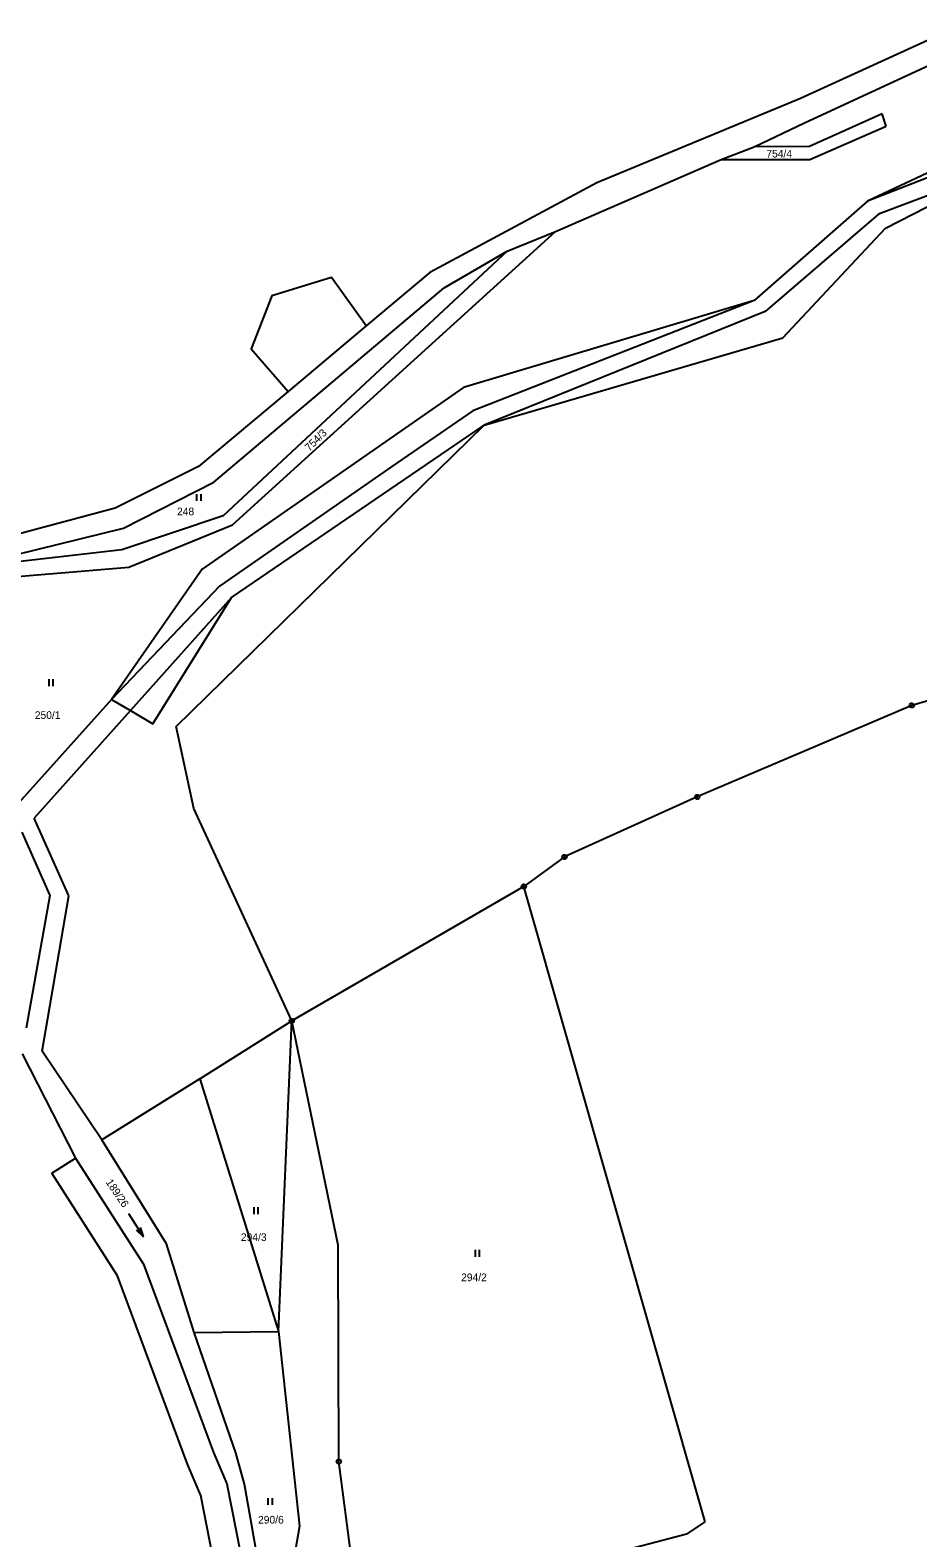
# Model space of a CAD drawing. Extents: x -694465 to -690527, y -983694 to -978978.
# Drawn here: x -693150.8 to -692954.4, y -981137 to -980803.3 of the extents above; entities that cross this region are included whole.
import ezdxf

# ---------------------------------------------------------------- set-up
doc = ezdxf.new("R2010")
doc.units = 0
for name, color, linetype in [('Vrstva 1', 7, 'Continuous'), ('Vrstva 18', 7, 'Continuous'), ('Vrstva 24', 7, 'Continuous'), ('Vrstva 25', 7, 'Continuous')]:
    doc.layers.add(name, color=color, linetype=linetype)

msp = doc.modelspace()

# ---------------------------------------------------------------- linework, layer by layer
at = {"layer": 'Vrstva 1'}
for p, q in [((-693106.23, -980928.82), (-693128.653, -980953.873)), ((-693128.653, -980953.873), (-693149.96, -980977.7)), ((-693113.297, -981035.33), (-693092.92, -981022.56)), ((-693113.297, -981035.33), (-693134.95, -981048.9)), ((-693113.297, -981035.33), (-693095.88, -981091.26)), ((-693146.025, -981056.255), (-693140.77, -981052.9)), ((-693131.521, -981078.972), (-693146.025, -981056.255)), ((-693115.981, -981120.652), (-693131.521, -981078.972)), ((-693113.041, -981127.582), (-693115.981, -981120.652)), ((-693109.031, -981148.122), (-693113.041, -981127.582))]:
    msp.add_line(p, q, dxfattribs=at)
for points in [[(-692717.4, -980687.3), (-692746.853, -980697.48), (-692769.116, -980700.893), (-692792.211, -980708.996), (-692820.461, -980729.523), (-692861.626, -980763.777), (-692892.051, -980793.408), (-692914.16, -980806.975), (-692936.751, -980829.869), (-692965.47, -980841.13)], [(-692921.56, -980791.46), (-692980.31, -980818.42)], [(-692979.43, -980823.79), (-692919.31, -980795.89)], [(-692980.31, -980818.42), (-693025.43, -980837.04)], [(-692962.28, -980821.75), (-692978.31, -980829.01)], [(-692961.36, -980824.48), (-692962.28, -980821.75)], [(-692990.55, -980829.05), (-692979.43, -980823.79)], [(-692978.28, -980831.89), (-692961.36, -980824.48)], [(-692997.88, -980831.89), (-692990.55, -980829.05)], [(-692978.31, -980829.01), (-692990.55, -980829.05)], [(-692936.7, -980827.6), (-692965.47, -980841.13)], [(-692934.47, -980833.23), (-692963.061, -980843.999), (-692988.118, -980865.529), (-693050.34, -980890.68)], [(-693034.56, -980847.79), (-692997.88, -980831.89)], [(-692997.88, -980831.89), (-692978.28, -980831.89)], [(-692961.48, -980847.11), (-692934.47, -980833.23)], [(-693025.43, -980837.04), (-693062.4, -980856.9)], [(-692965.47, -980841.13), (-692990.6, -980863.09)], [(-693106.07, -980912.74), (-693034.56, -980847.79)], [(-693045.27, -980852.19), (-693034.56, -980847.79)], [(-692984.24, -980871.34), (-692961.48, -980847.11)], [(-693045.27, -980852.19), (-693108.12, -980910.79)], [(-693059.16, -980860.31), (-693045.27, -980852.19)], [(-693062.4, -980856.9), (-693076.494, -980868.724)], [(-693076.494, -980868.724), (-693084.097, -980857.984), (-693097.348, -980862.065), (-693101.935, -980873.795), (-693093.757, -980883.207)], [(-692990.6, -980863.09), (-693052.871, -980887.496), (-693070.761, -980899.836), (-693108.934, -980926.331), (-693132.83, -980951.39)], [(-693110.17, -980903.32), (-693059.16, -980860.31)], [(-692990.6, -980863.09), (-693054.94, -980882.37)], [(-693076.494, -980868.724), (-693093.757, -980883.207)], [(-693050.34, -980890.68), (-692984.24, -980871.34)], [(-693093.757, -980883.207), (-693113.56, -980899.82)], [(-693054.94, -980882.37), (-693112.78, -980922.56)], [(-693118.51, -980957.37), (-693050.34, -980890.68)], [(-693106.23, -980928.82), (-693050.34, -980890.68)], [(-693113.56, -980899.82), (-693132.03, -980909.07)], [(-693130.17, -980913.5), (-693110.17, -980903.32)], [(-693132.03, -980909.07), (-693153.81, -980914.91)], [(-693153.88, -980919.31), (-693130.17, -980913.5)], [(-693108.12, -980910.79), (-693130.57, -980918.3)], [(-693129.02, -980922.08), (-693106.07, -980912.74)], [(-693130.57, -980918.3), (-693175.55, -980923.47)], [(-693174.87, -980925.96), (-693129.02, -980922.08)], [(-693112.78, -980922.56), (-693132.83, -980951.39)], [(-693123.71, -980956.81), (-693106.23, -980928.82)], [(-692934.15, -980946.43), (-692955.7, -980952.71)], [(-693132.83, -980951.39), (-693154.08, -980975.114)], [(-693132.83, -980951.39), (-693128.653, -980953.873)], [(-692955.7, -980952.71), (-693003.17, -980972.96)], [(-693128.653, -980953.873), (-693123.71, -980956.81)], [(-693114.62, -980975.51), (-693118.51, -980957.37)], [(-693003.17, -980972.96), (-693032.56, -980986.24)], [(-693092.92, -981022.56), (-693114.62, -980975.51)], [(-693142.29, -980994.86), (-693149.96, -980977.7)], [(-693152.65, -980980.78), (-693146.45, -980994.8)], [(-693032.56, -980986.24), (-693041.56, -980992.76)], [(-693041.56, -980992.76), (-693092.92, -981022.56)], [(-693001.42, -981133.4), (-693041.56, -980992.76)], [(-693146.45, -980994.8), (-693151.7, -981024.17)], [(-693148.18, -981029.26), (-693142.29, -980994.86)], [(-693095.88, -981091.26), (-693092.92, -981022.56)], [(-693082.69, -981072.21), (-693092.92, -981022.56)], [(-693152.59, -981029.84), (-693140.77, -981052.9)], [(-693134.95, -981048.9), (-693148.18, -981029.26)], [(-693120.65, -981071.92), (-693134.95, -981048.9)], [(-693140.77, -981052.9), (-693125.76, -981076.41)], [(-693114.54, -981091.54), (-693120.65, -981071.92)], [(-693082.51, -981120.06), (-693082.69, -981072.21)], [(-693125.76, -981076.41), (-693110.22, -981118.09)], [(-693114.54, -981091.54), (-693095.88, -981091.26)], [(-693105.34, -981118.16), (-693114.54, -981091.54)], [(-693095.88, -981091.26), (-693091.25, -981134.38)], [(-693110.22, -981118.09), (-693107.28, -981125.02)], [(-693103.36, -981125.07), (-693105.34, -981118.16)], [(-693079.65, -981142.02), (-693082.51, -981120.06)], [(-693107.28, -981125.02), (-693103.27, -981145.56)], [(-693099.75, -981145.61), (-693103.36, -981125.07)], [(-693005.23, -981135.98), (-693001.42, -981133.4)], [(-693091.25, -981134.38), (-693097.04, -981167.82)], [(-693042.28, -981145.75), (-693005.23, -981135.98)]]:
    msp.add_lwpolyline(points, dxfattribs=at)
at = {"layer": 'Vrstva 24'}
for points in [[(-692955.546, -980952.234), (-692955.296, -980952.416), (-692955.2, -980952.71), (-692955.296, -980953.004), (-692955.546, -980953.186), (-692955.854, -980953.186), (-692956.104, -980953.004), (-692956.2, -980952.71), (-692956.104, -980952.416), (-692955.854, -980952.234)], [(-693003.016, -980972.484), (-693002.766, -980972.666), (-693002.67, -980972.96), (-693002.766, -980973.254), (-693003.016, -980973.436), (-693003.324, -980973.436), (-693003.574, -980973.254), (-693003.67, -980972.96), (-693003.574, -980972.666), (-693003.324, -980972.484)], [(-693032.406, -980985.764), (-693032.156, -980985.946), (-693032.06, -980986.24), (-693032.156, -980986.534), (-693032.406, -980986.716), (-693032.714, -980986.716), (-693032.964, -980986.534), (-693033.06, -980986.24), (-693032.964, -980985.946), (-693032.714, -980985.764)], [(-693041.406, -980992.284), (-693041.156, -980992.466), (-693041.06, -980992.76), (-693041.156, -980993.054), (-693041.406, -980993.236), (-693041.714, -980993.236), (-693041.964, -980993.054), (-693042.06, -980992.76), (-693041.964, -980992.466), (-693041.714, -980992.284)], [(-693092.766, -981022.084), (-693092.516, -981022.266), (-693092.42, -981022.56), (-693092.516, -981022.854), (-693092.766, -981023.036), (-693093.074, -981023.036), (-693093.324, -981022.854), (-693093.42, -981022.56), (-693093.324, -981022.266), (-693093.074, -981022.084)], [(-693082.356, -981119.584), (-693082.106, -981119.766), (-693082.01, -981120.06), (-693082.106, -981120.354), (-693082.356, -981120.536), (-693082.664, -981120.536), (-693082.914, -981120.354), (-693083.01, -981120.06), (-693082.914, -981119.766), (-693082.664, -981119.584)]]:
    msp.add_lwpolyline(points, close=True, dxfattribs=at)
for points in [[(-692955.819, -980952.71), (-692955.58, -980952.71)], [(-693003.289, -980972.96), (-693003.05, -980972.96)], [(-693032.679, -980986.24), (-693032.44, -980986.24)], [(-693041.679, -980992.76), (-693041.44, -980992.76)], [(-693093.039, -981022.56), (-693092.8, -981022.56)], [(-693082.629, -981120.06), (-693082.39, -981120.06)]]:
    msp.add_lwpolyline(points, dxfattribs=at)
at = {"layer": 'Vrstva 25'}
for points in [[(-693113.99, -980905.96), (-693113.99, -980907.46)], [(-693112.99, -980907.46), (-693112.99, -980905.96)], [(-693146.72, -980946.94), (-693146.72, -980948.44)], [(-693145.72, -980948.44), (-693145.72, -980946.94)], [(-693101.35, -981063.8), (-693101.35, -981065.3)], [(-693100.35, -981065.3), (-693100.35, -981063.8)], [(-693129.048, -981065.194), (-693125.812, -981070.246)], [(-693126.47, -981068.292), (-693125.812, -981070.246), (-693127.312, -981068.832)], [(-693052.36, -981073.25), (-693052.36, -981074.75)], [(-693051.36, -981074.75), (-693051.36, -981073.25)], [(-693098.2, -981128.17), (-693098.2, -981129.67)], [(-693097.2, -981129.67), (-693097.2, -981128.17)]]:
    msp.add_lwpolyline(points, dxfattribs=at)

# ---------------------------------------------------------------- texts
at = {"layer": 'Vrstva 18'}
for s, p in [('754/4', (-692987.89, -980831.45)), ('248', (-693118.328, -980910.64)), ('250/1', (-693149.802, -980955.71)), ('294/3', (-693104.183, -981071.25)), ('294/2', (-693055.44, -981080.15)), ('290/6', (-693100.393, -981133.8))]:
    msp.add_text(s, height=1.7, dxfattribs=at).set_placement(p)
for s, rotation, p in [('754/3', 44.97719, (-693089.025, -980896.573)), ('189/26', 304.18329, (-693134.179, -981058.255))]:
    msp.add_text(s, height=1.7, rotation=rotation, dxfattribs=at).set_placement(p)

doc.saveas('drawing.dxf')
